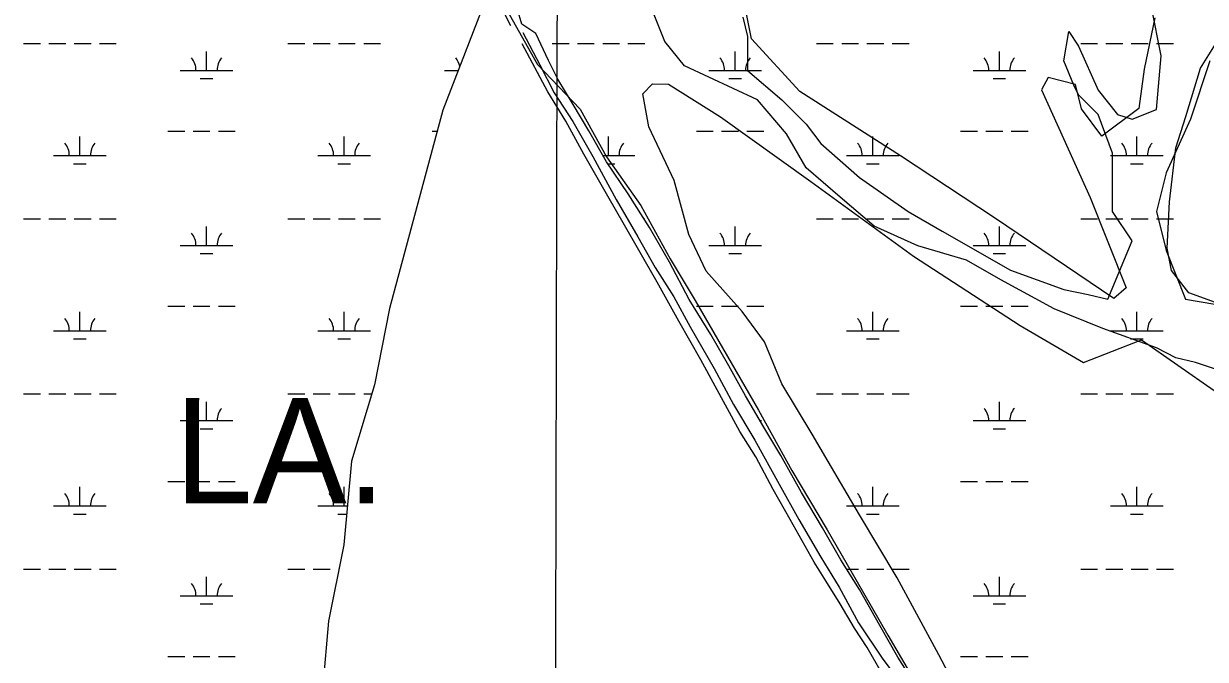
# Model space of a CAD drawing. Extents: x 3177185 to 3215018, y 812988 to 838321.
# Drawn here: x 3185595 to 3187840, y 825366 to 826573 of the extents above; entities that cross this region are included whole.
import ezdxf

# ---------------------------------------------------------------- set-up
doc = ezdxf.new("R2010")
doc.units = 0
for name, color, linetype in [('V-GRID-MAJR', 7, 'Continuous'), ('V-SITE-VEGE', 7, 'Continuous'), ('V-TOPO-GNAM-IDEN', 7, 'Continuous'), ('V-TOPO-SHOR', 7, 'Continuous'), ('V-WETL-SWMP', 7, 'Continuous')]:
    doc.layers.add(name, color=color, linetype=linetype)

msp = doc.modelspace()

# ---------------------------------------------------------------- linework, layer by layer
at = {"layer": 'V-GRID-MAJR'}
msp.add_spline([(3186588, 818387.1), (3186603.9, 824447.4), (3186619.7, 830509.7), (3186635.6, 836572), (3186635.6, 836573.9)], degree=3, dxfattribs=at)
at = {"layer": 'V-SITE-VEGE'}
for p, q in [((3186517.8, 826591.4), (3186571.6, 826495.8)), ((3186571.6, 826495.8), (3186652.1, 826410.9)), ((3186771.7, 826440.1), (3186790, 826458.7)), ((3186790, 826458.7), (3186820, 826458.5)), ((3186820, 826458.5), (3186919.2, 826396)), ((3186783, 826377.6), (3186771.7, 826440.1)), ((3186652.1, 826410.9), (3186702.7, 826320.3)), ((3186919.2, 826396), (3187090.4, 826273.2)), ((3186831.2, 826275.1), (3186783, 826377.6)), ((3186702.7, 826320.3), (3186767.6, 826227.8)), ((3186859, 826173), (3186831.2, 826275.1)), ((3187090.4, 826273.2), (3187285.4, 826131.5)), ((3186767.6, 826227.8), (3186823.6, 826126.6)), ((3186891.7, 826103.4), (3186859, 826173)), ((3186823.6, 826126.6), (3186871.1, 826047.7)), ((3187285.4, 826131.5), (3187488.1, 826000.2)), ((3186960, 826026.9), (3186891.7, 826103.4)), ((3186871.1, 826047.7), (3186991, 825839.4)), ((3187002.5, 825968.8), (3186960, 826026.9)), ((3187488.1, 826000.2), (3187608.3, 825930)), ((3187035.7, 825889.1), (3187002.5, 825968.8)), ((3187608.3, 825930), (3187718.2, 825972.5)), ((3187718.2, 825972.5), (3187856.6, 825876.3)), ((3187092.8, 825793.4), (3187035.7, 825889.1)), ((3186991, 825839.4), (3187054.4, 825724.6)), ((3187123.1, 825741.7), (3187092.8, 825793.4)), ((3187183.1, 825640.3), (3187123.1, 825741.7)), ((3187054.4, 825724.6), (3187121.3, 825611.9)), ((3187254.4, 825520.5), (3187183.1, 825640.3)), ((3187121.3, 825611.9), (3187176.1, 825517.3)), ((3187176.1, 825517.3), (3187236.8, 825411.9)), ((3187333.8, 825374.8), (3187254.4, 825520.5)), ((3187236.8, 825411.9), (3187294.6, 825313.8)), ((3187412.3, 825226.4), (3187333.8, 825374.8))]:
    msp.add_line(p, q, dxfattribs=at)
for points in [[(3187743.8, 826584.1), (3187723.5, 826487.1), (3187713.7, 826412.2), (3187643, 826359.3), (3187604.6, 826411.2), (3187593.4, 826457.5), (3187541.1, 826471.2), (3187528.7, 826447.6), (3187621.3, 826243.3), (3187689.3, 826071.6), (3187666.2, 826051.3), (3187439.1, 826204.3), (3187260.9, 826322.3), (3187069.4, 826444.4), (3186977.9, 826544.7), (3186941.9, 826724.6)], [(3187873.1, 826038.6), (3187808.3, 826062.1), (3187775.6, 826104.3), (3187767.4, 826147), (3187771.9, 826234.7), (3187783.9, 826337.3), (3187802.6, 826396.9), (3187830.5, 826489), (3187871.7, 826554.4)]]:
    msp.add_lwpolyline(points, dxfattribs=at)
at = {"layer": 'V-TOPO-SHOR'}
for points in [[(3185821.7, 827762.6), (3185897.4, 827745.1), (3185949.7, 827727.6), (3185984.7, 827663.6), (3186019.6, 827564.7), (3186072, 827454.1), (3186141.8, 827349.3), (3186223.3, 827192.2), (3186269.8, 827116.6), (3186269.8, 827075.8), (3186264, 827035.1), (3186275.6, 827000.2), (3186368.8, 826843), (3186461.9, 826709.2), (3186496.8, 826616), (3186520.1, 826569.5)], [(3187903.9, 825902), (3187820.8, 825929.7), (3187783.8, 825938.9), (3187746.8, 825957.4), (3187645.2, 825994.4), (3187552.8, 826031.4), (3187451.1, 826086.8), (3187386.4, 826123.8), (3187294, 826151.5), (3187210.8, 826188.5), (3187146.1, 826243.9), (3187081.4, 826299.4), (3187044.5, 826364.1), (3186989, 826428.7), (3186850.4, 826493.4), (3186813.4, 826539.6), (3186776.5, 826632.1)], [(3186961.3, 826585.8), (3186970.5, 826548.9), (3186970.5, 826484.2), (3187035.2, 826428.7), (3187081.4, 826382.5), (3187109.2, 826345.6), (3187183.1, 826280.9), (3187275.5, 826216.2), (3187340.2, 826179.2), (3187469.6, 826105.3), (3187571.2, 826068.3), (3187617.5, 826059.1), (3187654.4, 826049.8), (3187700.6, 826160.7), (3187663.7, 826216.2), (3187663.7, 826327.1), (3187635.9, 826401), (3187599, 826438), (3187589.7, 826456.5), (3187571.2, 826502.7), (3187580.5, 826558.1), (3187599, 826530.4), (3187635.9, 826447.2), (3187672.9, 826401), (3187700.6, 826391.8), (3187746.8, 826410.3), (3187756.1, 826511.9), (3187737.6, 826604.3)], [(3186543.2, 826556.3), (3186575.7, 826495), (3186603.3, 826442), (3186638.7, 826387.3), (3186676.2, 826321.2), (3186720.7, 826239.1)], [(3186625, 826388), (3186590.7, 826443.9), (3186542.5, 826534.8)], [(3187848.5, 826502.7), (3187811.5, 826391.8), (3187765.3, 826290.1), (3187746.8, 826216.2), (3187765.3, 826142.3), (3187802.3, 826049.8), (3187857.7, 826040.6)], [(3186734, 826195.2), (3186707.6, 826241.5), (3186659.2, 826325.2), (3186625, 826388)], [(3186720.7, 826239.1), (3186761.8, 826168.6), (3186795, 826110), (3186830.5, 826054.7), (3186861.3, 825997.6)], [(3186881.5, 825935), (3186840, 826008.2), (3186798.9, 826082.6), (3186734, 826195.2)], [(3186861.3, 825997.6), (3186907, 825918.4), (3186943.9, 825849.8), (3186983.9, 825782.3), (3187030.2, 825698.8), (3187067.7, 825631.5)], [(3187145.9, 825471.2), (3187119, 825514.9), (3187096.5, 825550.4), (3187051.4, 825631.8), (3187018.8, 825688.8), (3186986.3, 825750.8), (3186955.9, 825798.7), (3186881.5, 825935)], [(3187067.7, 825631.5), (3187109.3, 825559.9), (3187144.3, 825502.8), (3187181.1, 825435.4)], [(3187373.4, 825071.2), (3187348.8, 825118.8), (3187323.3, 825166.8), (3187301.8, 825208.8), (3187279.6, 825246.4), (3187260.9, 825286.8), (3187238.1, 825323.4), (3187222.4, 825345.2), (3187197.6, 825388.2), (3187173.6, 825425.3), (3187145.9, 825471.2)], [(3187181.1, 825435.4), (3187227.5, 825366.6), (3187254.3, 825330.1), (3187287.5, 825271.6), (3187317.1, 825223.7), (3187345.8, 825166.3), (3187371.3, 825114.1), (3187395.8, 825066.9), (3187421.2, 825024.7), (3187446.2, 824976.2)]]:
    msp.add_lwpolyline(points, dxfattribs=at)
at = {"layer": 'V-WETL-SWMP'}
for p, q in [((3186464.1, 826597), (3186391.8, 826408.7)), ((3185595.4, 826535.4), (3185627.4, 826535.4)), ((3185643.4, 826535.4), (3185675.4, 826535.4)), ((3185691.4, 826535.4), (3185723.4, 826535.4)), ((3185739.4, 826535.4), (3185771.4, 826535.4)), ((3185942.7, 826484.6), (3185942.7, 826520.6)), ((3186097.3, 826535.4), (3186129.3, 826535.4)), ((3186145.3, 826535.4), (3186177.3, 826535.4)), ((3186193.3, 826535.4), (3186225.3, 826535.4)), ((3186241.3, 826535.4), (3186273.3, 826535.4)), ((3186599.2, 826535.4), (3186631.2, 826535.4)), ((3186647.2, 826535.4), (3186679.2, 826535.4)), ((3186695.2, 826535.4), (3186727.2, 826535.4)), ((3186743.2, 826535.4), (3186775.2, 826535.4)), ((3186946.5, 826484.6), (3186946.5, 826520.6)), ((3187101.1, 826535.4), (3187133.1, 826535.4)), ((3187149.1, 826535.4), (3187181.1, 826535.4)), ((3187197.1, 826535.4), (3187229.1, 826535.4)), ((3187245.1, 826535.4), (3187277.1, 826535.4)), ((3187448.5, 826484.6), (3187448.5, 826520.6)), ((3187603, 826535.4), (3187635, 826535.4)), ((3187651, 826535.4), (3187683, 826535.4)), ((3187699, 826535.4), (3187731, 826535.4)), ((3187747, 826535.4), (3187779, 826535.4)), ((3185892.7, 826484.6), (3185992.7, 826484.6)), ((3186394.6, 826484.6), (3186420.9, 826484.6)), ((3186896.5, 826484.6), (3186996.5, 826484.6)), ((3187398.5, 826484.6), (3187498.5, 826484.6)), ((3185930.7, 826469.2), (3185954.7, 826469.2)), ((3186934.5, 826469.2), (3186958.5, 826469.2)), ((3187436.5, 826469.2), (3187460.5, 826469.2)), ((3186391.8, 826408.7), (3186290.5, 826032.2)), ((3185702.3, 826322.7), (3185702.3, 826358.7)), ((3185869.3, 826369.2), (3185901.3, 826369.2)), ((3185917.3, 826369.2), (3185949.3, 826369.2)), ((3185965.3, 826369.2), (3185997.3, 826369.2)), ((3186204.2, 826322.7), (3186204.2, 826358.7)), ((3186371.2, 826369.2), (3186381.1, 826369.2)), ((3186706.1, 826322.7), (3186706.1, 826358.7)), ((3186873.1, 826369.2), (3186905.1, 826369.2)), ((3186921.1, 826369.2), (3186953.1, 826369.2)), ((3186969.1, 826369.2), (3187001.1, 826369.2)), ((3187208, 826322.7), (3187208, 826358.7)), ((3187375, 826369.2), (3187407, 826369.2)), ((3187423, 826369.2), (3187455, 826369.2)), ((3187471, 826369.2), (3187503, 826369.2)), ((3187709.9, 826322.7), (3187709.9, 826358.7)), ((3185652.3, 826322.7), (3185752.3, 826322.7)), ((3186154.2, 826322.7), (3186254.2, 826322.7)), ((3186695.4, 826322.7), (3186756.1, 826322.7)), ((3187158, 826322.7), (3187258, 826322.7)), ((3187659.9, 826322.7), (3187759.9, 826322.7)), ((3185690.3, 826307.3), (3185714.3, 826307.3)), ((3186192.2, 826307.3), (3186216.2, 826307.3)), ((3186704.5, 826307.3), (3186718.1, 826307.3)), ((3187196, 826307.3), (3187220, 826307.3)), ((3187697.9, 826307.3), (3187721.9, 826307.3)), ((3185595.4, 826202.7), (3185627.4, 826202.7)), ((3185643.4, 826202.7), (3185675.4, 826202.7)), ((3185691.4, 826202.7), (3185723.4, 826202.7)), ((3185739.4, 826202.7), (3185771.4, 826202.7)), ((3186097.3, 826202.7), (3186129.3, 826202.7)), ((3186145.3, 826202.7), (3186177.3, 826202.7)), ((3186193.3, 826202.7), (3186225.3, 826202.7)), ((3186241.3, 826202.7), (3186273.3, 826202.7)), ((3186773.6, 826202.7), (3186775.2, 826202.7)), ((3187101.1, 826202.7), (3187133.1, 826202.7)), ((3187149.1, 826202.7), (3187181.1, 826202.7)), ((3187197.1, 826202.7), (3187229.1, 826202.7)), ((3187245.1, 826202.7), (3187277.1, 826202.7)), ((3187603, 826202.7), (3187635, 826202.7)), ((3187651, 826202.7), (3187683, 826202.7)), ((3187699, 826202.7), (3187731, 826202.7)), ((3187747, 826202.7), (3187779, 826202.7)), ((3185942.7, 826151.9), (3185942.7, 826187.9)), ((3186946.5, 826151.9), (3186946.5, 826187.9)), ((3187448.5, 826151.9), (3187448.5, 826187.9)), ((3185892.7, 826151.9), (3185992.7, 826151.9)), ((3185930.7, 826136.5), (3185954.7, 826136.5)), ((3186896.5, 826151.9), (3186996.5, 826151.9)), ((3186934.5, 826136.5), (3186958.5, 826136.5)), ((3187398.5, 826151.9), (3187498.5, 826151.9)), ((3187436.5, 826136.5), (3187460.5, 826136.5)), ((3185702.3, 825990.1), (3185702.3, 826026.1)), ((3185869.3, 826036.5), (3185901.3, 826036.5)), ((3185917.3, 826036.5), (3185949.3, 826036.5)), ((3185965.3, 826036.5), (3185997.3, 826036.5)), ((3186204.2, 825990.1), (3186204.2, 826026.1)), ((3186290.5, 826032.2), (3186261.5, 825887.3)), ((3186873.1, 826036.5), (3186905.1, 826036.5)), ((3186921.1, 826036.5), (3186953.1, 826036.5)), ((3186969.1, 826036.5), (3187001.1, 826036.5)), ((3187208, 825990.1), (3187208, 826026.1)), ((3187375, 826036.5), (3187407, 826036.5)), ((3187423, 826036.5), (3187455, 826036.5)), ((3187471, 826036.5), (3187503, 826036.5)), ((3187709.9, 825990.1), (3187709.9, 826026.1)), ((3185652.3, 825990.1), (3185752.3, 825990.1)), ((3186154.2, 825990.1), (3186254.2, 825990.1)), ((3187158, 825990.1), (3187258, 825990.1)), ((3187659.9, 825990.1), (3187759.9, 825990.1)), ((3185690.3, 825974.6), (3185714.3, 825974.6)), ((3186192.2, 825974.6), (3186216.2, 825974.6)), ((3187196, 825974.6), (3187220, 825974.6)), ((3187697.9, 825974.6), (3187721.9, 825974.6)), ((3186261.5, 825887.3), (3186218.1, 825742.5)), ((3185595.4, 825870), (3185627.4, 825870)), ((3185643.4, 825870), (3185675.4, 825870)), ((3185691.4, 825870), (3185723.4, 825870)), ((3185739.4, 825870), (3185771.4, 825870)), ((3186097.3, 825870), (3186129.3, 825870)), ((3186145.3, 825870), (3186177.3, 825870)), ((3186193.3, 825870), (3186225.3, 825870)), ((3186241.3, 825870), (3186256.3, 825870)), ((3187101.1, 825870), (3187133.1, 825870)), ((3187149.1, 825870), (3187181.1, 825870)), ((3187197.1, 825870), (3187229.1, 825870)), ((3187245.1, 825870), (3187277.1, 825870)), ((3187603, 825870), (3187635, 825870)), ((3187651, 825870), (3187683, 825870)), ((3187699, 825870), (3187731, 825870)), ((3187747, 825870), (3187779, 825870)), ((3185942.7, 825819.3), (3185942.7, 825855.3)), ((3187448.5, 825819.3), (3187448.5, 825855.3)), ((3185892.7, 825819.3), (3185992.7, 825819.3)), ((3186994.2, 825819.3), (3186996.5, 825819.3)), ((3187398.5, 825819.3), (3187498.5, 825819.3)), ((3185930.7, 825803.8), (3185954.7, 825803.8)), ((3187436.5, 825803.8), (3187460.5, 825803.8)), ((3186218.1, 825742.5), (3186203.6, 825583.2)), ((3185702.3, 825657.4), (3185702.3, 825693.4)), ((3185869.3, 825703.8), (3185901.3, 825703.8)), ((3185917.3, 825703.8), (3185949.3, 825703.8)), ((3185965.3, 825703.8), (3185997.3, 825703.8)), ((3186204.2, 825657.4), (3186204.2, 825693.4)), ((3187208, 825657.4), (3187208, 825693.4)), ((3187375, 825703.8), (3187407, 825703.8)), ((3187423, 825703.8), (3187455, 825703.8)), ((3187471, 825703.8), (3187503, 825703.8)), ((3187709.9, 825657.4), (3187709.9, 825693.4)), ((3185652.3, 825657.4), (3185752.3, 825657.4)), ((3185690.3, 825642), (3185714.3, 825642)), ((3186154.2, 825657.4), (3186210.4, 825657.4)), ((3186192.2, 825642), (3186209, 825642)), ((3187158, 825657.4), (3187258, 825657.4)), ((3187196, 825642), (3187220, 825642)), ((3187659.9, 825657.4), (3187759.9, 825657.4)), ((3187697.9, 825642), (3187721.9, 825642)), ((3186203.6, 825583.2), (3186174.7, 825438.4)), ((3185595.4, 825537.3), (3185627.4, 825537.3)), ((3185643.4, 825537.3), (3185675.4, 825537.3)), ((3185691.4, 825537.3), (3185723.4, 825537.3)), ((3185739.4, 825537.3), (3185771.4, 825537.3)), ((3186097.3, 825537.3), (3186129.3, 825537.3)), ((3186145.3, 825537.3), (3186177.3, 825537.3)), ((3186193.3, 825537.3), (3186194.5, 825537.3)), ((3187158.4, 825537.3), (3187181.1, 825537.3)), ((3187197.1, 825537.3), (3187229.1, 825537.3)), ((3187245.1, 825537.3), (3187277.1, 825537.3)), ((3187603, 825537.3), (3187635, 825537.3)), ((3187651, 825537.3), (3187683, 825537.3)), ((3187699, 825537.3), (3187731, 825537.3)), ((3187747, 825537.3), (3187779, 825537.3)), ((3185942.7, 825486.6), (3185942.7, 825522.6)), ((3187448.5, 825486.6), (3187448.5, 825522.6)), ((3185892.7, 825486.6), (3185992.7, 825486.6)), ((3187398.5, 825486.6), (3187498.5, 825486.6)), ((3185930.7, 825471.2), (3185954.7, 825471.2)), ((3187436.5, 825471.2), (3187460.5, 825471.2)), ((3186174.7, 825438.4), (3186145.8, 825119.7)), ((3185869.3, 825371.2), (3185901.3, 825371.2)), ((3185917.3, 825371.2), (3185949.3, 825371.2)), ((3185965.3, 825371.2), (3185997.3, 825371.2)), ((3187375, 825371.2), (3187407, 825371.2)), ((3187423, 825371.2), (3187455, 825371.2)), ((3187471, 825371.2), (3187503, 825371.2))]:
    msp.add_line(p, q, dxfattribs=at)
for points in [[(3186900.4, 825983), (3186859.7, 826049.6), (3186822.1, 826120.3), (3186784, 826186.1), (3186743.7, 826250), (3186702.1, 826310.9), (3186668.8, 826369.9), (3186639, 826420), (3186610.1, 826467.9), (3186592.5, 826503.2), (3186568.2, 826554.7), (3186541.5, 826572.1), (3186533.2, 826600.3)], [(3187294.3, 825309.5), (3187255.8, 825370.2), (3187221.6, 825430.2), (3187182.6, 825498.6), (3187147.6, 825554.8), (3187112.4, 825615.9), (3187072.7, 825683), (3187033.3, 825753), (3187001.4, 825806.9), (3186966.5, 825866.6), (3186934.8, 825923.7), (3186900.4, 825983)]]:
    msp.add_lwpolyline(points, dxfattribs=at)
for centre, start, end in [((3185887.5, 826485.1), 359.2282, 40.7718), ((3185998, 826485.1), 139.2282, 180.7718), ((3186389.4, 826485.1), 11.857, 40.7718), ((3186891.3, 826485.1), 359.2282, 40.7718), ((3187001.8, 826485.1), 139.2282, 180.7718), ((3187393.2, 826485.1), 359.2282, 40.7718), ((3187503.7, 826485.1), 139.2282, 180.7718), ((3185647, 826323.2), 359.2282, 40.7718), ((3185757.5, 826323.2), 139.2282, 180.7718), ((3186148.9, 826323.2), 359.2282, 40.7718), ((3186259.4, 826323.2), 139.2282, 180.7718), ((3186761.3, 826323.2), 139.2282, 180.7718), ((3187152.7, 826323.2), 359.2282, 40.7718), ((3187263.2, 826323.2), 139.2282, 180.7718), ((3187654.6, 826323.2), 359.2282, 40.7718), ((3187765.1, 826323.2), 139.2282, 180.7718), ((3185887.5, 826152.4), 359.2282, 40.7718), ((3185998, 826152.4), 139.2282, 180.7718), ((3186891.3, 826152.4), 359.2282, 40.7718), ((3187001.8, 826152.4), 139.2282, 180.7718), ((3187393.2, 826152.4), 359.2282, 40.7718), ((3187503.7, 826152.4), 139.2282, 180.7718), ((3185647, 825990.5), 359.2282, 40.7718), ((3185757.5, 825990.5), 139.2282, 180.7718), ((3186148.9, 825990.5), 359.2282, 40.7718), ((3186259.4, 825990.5), 139.2282, 180.7718), ((3187152.7, 825990.5), 359.2282, 40.7718), ((3187263.2, 825990.5), 139.2282, 180.7718), ((3187654.6, 825990.5), 359.2282, 40.7718), ((3187765.1, 825990.5), 139.2282, 180.7718), ((3185887.5, 825819.7), 359.2282, 40.7718), ((3185998, 825819.7), 139.2282, 180.7718), ((3187393.2, 825819.7), 359.2282, 40.7718), ((3187503.7, 825819.7), 139.2282, 180.7718), ((3185647, 825657.9), 359.2282, 40.7718), ((3185757.5, 825657.9), 139.2282, 180.7718), ((3186148.9, 825657.9), 359.2282, 40.7718), ((3187152.7, 825657.9), 359.2282, 40.7718), ((3187263.2, 825657.9), 139.2282, 180.7718), ((3187654.6, 825657.9), 359.2282, 40.7718), ((3187765.1, 825657.9), 139.2282, 180.7718), ((3185887.5, 825487.1), 359.2282, 40.7718), ((3185998, 825487.1), 139.2282, 180.7718), ((3187393.2, 825487.1), 359.2282, 40.7718), ((3187503.7, 825487.1), 139.2282, 180.7718)]:
    msp.add_arc(centre, 35.2, start, end, dxfattribs=at)

# ---------------------------------------------------------------- texts
at = {"layer": 'V-TOPO-GNAM-IDEN'}
msp.add_text('LA.', height=200, rotation=359.9698, dxfattribs=at).set_placement((3185881.8, 825662.5))

doc.saveas('drawing.dxf')
